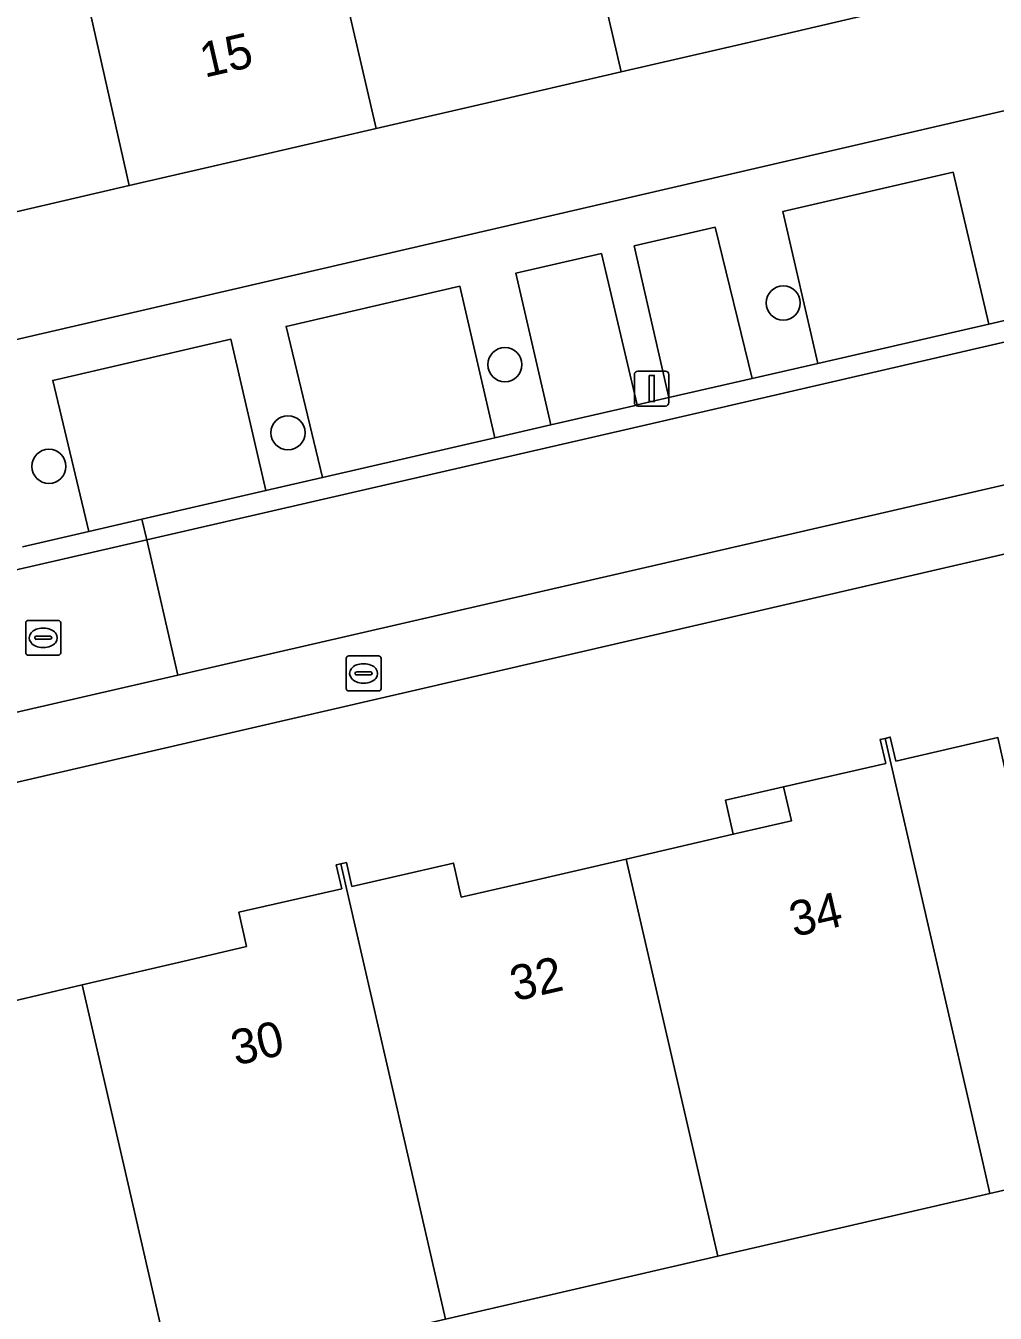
# Model space of a CAD drawing. Extents: x 156412 to 157779, y 382335 to 383768.
# Drawn here: x 156731.01 to 156758.76, y 383495.73 to 383532.58 of the extents above; entities that cross this region are included whole.
import ezdxf

# ---------------------------------------------------------------- set-up
doc = ezdxf.new("R2010")
doc.units = 0
for name, color, linetype in [('IMGEO_Boom', 7, 'Continuous'), ('IMGEO_Brandkraan', 7, 'Continuous'), ('IMGEO_Erf', 7, 'Continuous'), ('IMGEO_Lichtmast', 7, 'Continuous'), ('IMGEO_Pand', 7, 'Continuous'), ('IMGEO_Pand_nummerreeks', 7, 'Continuous'), ('IMGEO_Pand_overbouw', 7, 'Continuous'), ('IMGEO_Parkeervlak_open', 7, 'Continuous'), ('IMGEO_Rijbaan_lokaal_gesloten', 7, 'Continuous'), ('IMGEO_Rijbaan_lokaal_open', 7, 'Continuous'), ('IMGEO_Rioolput', 7, 'Continuous'), ('IMGEO_Voetpad_open', 7, 'Continuous')]:
    doc.layers.add(name, color=color, linetype=linetype)

msp = doc.modelspace()

# ---------------------------------------------------------------- linework, layer by layer
at = {"layer": 'IMGEO_Boom'}
for centre in [(156752.694, 383524.642), (156744.725, 383522.878), (156738.513, 383520.927), (156731.669, 383519.965)]:
    msp.add_circle(centre, 0.489, dxfattribs=at)
at = {"layer": 'IMGEO_Brandkraan'}
for p, q in [((156740.179, 383513.612), (156740.179, 383514.464)), ((156740.254, 383514.538), (156741.106, 383514.538)), ((156740.667, 383514.318), (156740.692, 383514.318)), ((156741.18, 383514.464), (156741.18, 383513.612)), ((156740.438, 383514.032), (156740.438, 383514.044)), ((156740.876, 383513.995), (156740.478, 383513.995)), ((156740.481, 383514.081), (156740.879, 383514.081)), ((156740.922, 383514.044), (156740.922, 383514.032)), ((156740.69, 383513.758), (156740.665, 383513.758)), ((156741.106, 383513.538), (156740.254, 383513.538))]:
    msp.add_line(p, q, dxfattribs=at)
for points in [[(156740.179, 383513.612), (156740.179, 383514.464)], [(156740.254, 383514.538), (156741.106, 383514.538)], [(156741.18, 383514.464), (156741.18, 383513.612)], [(156741.106, 383513.538), (156740.254, 383513.538)]]:
    msp.add_lwpolyline(points, dxfattribs=at)
for centre, radius, start, end in [((156740.256, 383514.462), 0.0765, 91.552, 178.448), ((156740.256, 383514.462), 0.0765, 91.552, 178.448), ((156741.104, 383514.462), 0.0765, 1.552, 88.448), ((156741.104, 383514.462), 0.0765, 1.552, 88.448), ((156740.478, 383514.041), 0.0403, 85.8775, 175.7526), ((156740.475, 383514.031), 0.0366, 178.938, 274.7102), ((156740.879, 383514.038), 0.043, 264.8664, 352.4533), ((156740.883, 383514.043), 0.0386, 1.7309, 96.639), ((156740.256, 383513.614), 0.0765, 181.552, 268.448), ((156740.256, 383513.614), 0.0765, 181.552, 268.448), ((156741.104, 383513.614), 0.0765, 271.552, 358.448), ((156741.104, 383513.614), 0.0765, 271.552, 358.448)]:
    msp.add_arc(centre, radius, start, end, dxfattribs=at)
for centre, major_axis, ratio, start_param, end_param in [((156740.666, 383514.038), (-0.387, 0.002), 0.722429, 4.712389, 7.853982), ((156740.691, 383514.038), (-0.39, 0.002), 0.717154, 1.570796, 4.712389)]:
    msp.add_ellipse(centre, major_axis=major_axis, ratio=ratio, start_param=start_param, end_param=end_param, dxfattribs=at)
at = {"layer": 'IMGEO_Erf'}
for points in [[(156695.344, 383515.405), (156768.897, 383532.428), (156768.404, 383534.597), (156768.215, 383535.413), (156767.993, 383536.385), (156765.948, 383535.914), (156766.117, 383534.926), (156762.173, 383534.01), (156762.061, 383534.497), (156761.889, 383534.457), (156760.976, 383534.246), (156758.644, 383533.706), (156755.063, 383532.878), (156751.622, 383532.083), (156748.055, 383531.258), (156744.599, 383530.459), (156741.041, 383529.636), (156737.574, 383528.835), (156733.969, 383528.001), (156730.567, 383527.214)], [(156771.694, 383520.38), (156699.907, 383503.798)], [(156729.545, 383504.405), (156732.625, 383505.126), (156735.661, 383505.836), (156737.326, 383506.226), (156737.102, 383507.201), (156740.052, 383507.877), (156739.896, 383508.557), (156740.031, 383508.588), (156740.189, 383508.624), (156740.345, 383507.944), (156743.252, 383508.61), (156743.475, 383507.635), (156745.141, 383508.02), (156748.201, 383508.727), (156751.262, 383509.434), (156752.929, 383509.819), (156752.705, 383510.793), (156755.631, 383511.465), (156755.469, 383512.147), (156755.611, 383512.181), (156755.756, 383512.215), (156755.918, 383511.531), (156758.839, 383512.201)], [(156777.502, 383495.214), (156776.425, 383499.88), (156775.683, 383503.097), (156769.355, 383501.636), (156766.405, 383500.955), (156762.266, 383499.999), (156758.611, 383499.155), (156750.819, 383497.357), (156743.026, 383495.558)]]:
    msp.add_lwpolyline(points, dxfattribs=at)
at = {"layer": 'IMGEO_Lichtmast'}
for p, q in [((156748.431, 383521.793), (156748.431, 383522.593)), ((156748.431, 383522.593), (156748.431, 383521.793)), ((156748.531, 383522.693), (156749.321, 383522.693)), ((156749.321, 383522.693), (156748.531, 383522.693)), ((156749.421, 383522.593), (156749.421, 383521.793)), ((156749.421, 383521.793), (156749.421, 383522.593)), ((156749.321, 383521.693), (156748.531, 383521.693)), ((156748.531, 383521.693), (156749.321, 383521.693))]:
    msp.add_line(p, q, dxfattribs=at)
msp.add_lwpolyline([(156748.851, 383522.568), (156749.001, 383522.568), (156749.001, 383521.818), (156748.851, 383521.818), (156748.851, 383522.568)], dxfattribs=at)
for centre, start, end in [((156748.531, 383522.593), 90, 180), ((156748.531, 383522.593), 90, 180), ((156749.321, 383522.593), 0, 90), ((156749.321, 383522.593), 360, 90), ((156748.531, 383521.793), 180, 270), ((156748.531, 383521.793), 180, 270), ((156749.321, 383521.793), 270, 0), ((156749.321, 383521.793), 270, 0)]:
    msp.add_arc(centre, 0.1, start, end, dxfattribs=at)
at = {"layer": 'IMGEO_Pand'}
for points in [[(156755.063, 383532.878), (156753.037, 383541.637), (156746.021, 383540.018), (156748.055, 383531.258), (156751.622, 383532.083)], [(156741.041, 383529.636), (156744.599, 383530.459), (156748.055, 383531.258), (156746.021, 383540.018), (156739.004, 383538.4)], [(156741.041, 383529.636), (156739.004, 383538.4), (156731.987, 383536.782), (156733.969, 383528.001), (156737.574, 383528.835)], [(156724.971, 383535.164), (156727.012, 383526.392), (156730.567, 383527.214), (156733.969, 383528.001), (156731.987, 383536.782)], [(156748.201, 383508.727), (156750.21, 383499.999), (156750.819, 383497.357), (156758.611, 383499.155), (156758.417, 383499.999), (156755.611, 383512.181), (156755.469, 383512.147), (156755.631, 383511.465), (156752.705, 383510.793), (156752.929, 383509.819), (156751.262, 383509.434)], [(156766.405, 383500.955), (156763.722, 383512.31), (156760.728, 383511.614), (156759.062, 383511.227), (156758.839, 383512.201), (156755.918, 383511.531), (156755.756, 383512.215), (156755.611, 383512.181), (156758.417, 383499.999), (156758.611, 383499.155), (156762.266, 383499.999)], [(156732.625, 383505.126), (156733.801, 383499.999), (156735.235, 383493.759), (156743.026, 383495.558), (156742.005, 383499.999), (156740.031, 383508.588), (156739.896, 383508.557), (156740.052, 383507.877), (156737.102, 383507.201), (156737.326, 383506.226), (156735.661, 383505.836)], [(156748.201, 383508.727), (156745.141, 383508.02), (156743.475, 383507.635), (156743.252, 383508.61), (156740.345, 383507.944), (156740.189, 383508.624), (156740.031, 383508.588), (156742.005, 383499.999), (156743.026, 383495.558), (156750.819, 383497.357), (156750.21, 383499.999)], [(156727.442, 383491.96), (156735.235, 383493.759), (156733.801, 383499.999), (156732.625, 383505.126), (156729.545, 383504.405), (156727.88, 383504.015), (156727.654, 383504.989), (156724.719, 383504.306), (156724.561, 383504.986), (156724.446, 383504.959), (156725.588, 383499.999)]]:
    msp.add_lwpolyline(points, close=True, dxfattribs=at)
at = {"layer": 'IMGEO_Pand_overbouw'}
msp.add_lwpolyline([(156752.705, 383510.793), (156751.038, 383510.411), (156751.262, 383509.434), (156752.929, 383509.819)], close=True, dxfattribs=at)
at = {"layer": 'IMGEO_Parkeervlak_open'}
for points in [[(156757.559, 383528.385), (156752.679, 383527.257), (156753.681, 383522.913), (156758.578, 383524.038)], [(156750.743, 383526.81), (156748.43, 383526.276), (156749.421, 383521.934), (156751.803, 383522.481)], [(156747.49, 383526.058), (156745.037, 383525.491), (156746.038, 383521.154), (156748.412, 383521.702), (156748.514, 383521.725)], [(156743.435, 383525.121), (156738.46, 383523.971), (156739.504, 383519.648), (156744.439, 383520.786)], [(156736.881, 383523.606), (156731.778, 383522.426), (156732.813, 383518.105), (156734.332, 383518.455), (156737.883, 383519.274)]]:
    msp.add_lwpolyline(points, close=True, dxfattribs=at)
at = {"layer": 'IMGEO_Rijbaan_lokaal_gesloten'}
msp.add_lwpolyline([(156772.266, 383526.586), (156748.535, 383521.1), (156734.468, 383517.866), (156735.362, 383513.992), (156771.262, 383522.255), (156773.107, 383522.68)], close=True, dxfattribs=at)
msp.add_lwpolyline([(156674.811, 383500), (156697.342, 383505.193), (156720.615, 383510.598), (156735.362, 383513.992), (156734.468, 383517.866), (156719.932, 383514.525), (156697.933, 383509.409), (156662.761, 383501.345), (156657.024, 383500), (156647.469, 383497.759)], dxfattribs=at)
at = {"layer": 'IMGEO_Rijbaan_lokaal_open'}
for points in [[(156772.101, 383527.183), (156770.238, 383526.718), (156769.277, 383526.497), (156766.788, 383525.925), (156764.359, 383525.367), (156761.705, 383524.757), (156758.578, 383524.038), (156753.681, 383522.913), (156751.803, 383522.481), (156749.421, 383521.934), (156748.514, 383521.725), (156748.412, 383521.702), (156746.038, 383521.154), (156744.439, 383520.786), (156739.504, 383519.648), (156737.883, 383519.274), (156734.332, 383518.455), (156734.468, 383517.866), (156748.535, 383521.1)], [(156748.535, 383521.1), (156772.266, 383526.586)], [(156719.932, 383514.525), (156734.468, 383517.866), (156734.332, 383518.455), (156732.813, 383518.105), (156730.908, 383517.665)]]:
    msp.add_lwpolyline(points, dxfattribs=at)
at = {"layer": 'IMGEO_Rioolput'}
for p, q in [((156731.005, 383514.632), (156731.005, 383515.484)), ((156731.08, 383515.558), (156731.932, 383515.558)), ((156732.006, 383515.484), (156732.006, 383514.632)), ((156731.264, 383515.052), (156731.264, 383515.064)), ((156731.307, 383515.101), (156731.705, 383515.101)), ((156731.493, 383515.338), (156731.518, 383515.338)), ((156731.748, 383515.064), (156731.748, 383515.052)), ((156731.702, 383515.015), (156731.304, 383515.015)), ((156731.516, 383514.778), (156731.491, 383514.778)), ((156731.932, 383514.558), (156731.08, 383514.558))]:
    msp.add_line(p, q, dxfattribs=at)
for points in [[(156731.005, 383514.632), (156731.005, 383515.484)], [(156731.08, 383515.558), (156731.932, 383515.558)], [(156732.006, 383515.484), (156732.006, 383514.632)], [(156731.932, 383514.558), (156731.08, 383514.558)]]:
    msp.add_lwpolyline(points, dxfattribs=at)
for centre, radius, start, end in [((156731.082, 383515.482), 0.0765, 91.552, 178.448), ((156731.082, 383515.482), 0.0765, 91.552, 178.448), ((156731.93, 383515.482), 0.0765, 1.552, 88.448), ((156731.93, 383515.482), 0.0765, 1.552, 88.448), ((156731.304, 383515.061), 0.0403, 85.8775, 175.7526), ((156731.301, 383515.051), 0.0366, 178.938, 274.7102), ((156731.705, 383515.058), 0.043, 264.8664, 352.4533), ((156731.709, 383515.063), 0.0386, 1.7309, 96.639), ((156731.082, 383514.634), 0.0765, 181.552, 268.448), ((156731.082, 383514.634), 0.0765, 181.552, 268.448), ((156731.93, 383514.634), 0.0765, 271.552, 358.448), ((156731.93, 383514.634), 0.0765, 271.552, 358.448)]:
    msp.add_arc(centre, radius, start, end, dxfattribs=at)
for centre, major_axis, ratio, start_param, end_param in [((156731.492, 383515.058), (-0.387, 0.002), 0.722429, 4.712389, 7.853982), ((156731.517, 383515.058), (-0.39, 0.002), 0.717154, 1.570796, 4.712389)]:
    msp.add_ellipse(centre, major_axis=major_axis, ratio=ratio, start_param=start_param, end_param=end_param, dxfattribs=at)
at = {"layer": 'IMGEO_Voetpad_open'}
for points in [[(156768.897, 383532.428), (156695.344, 383515.405)], [(156730.908, 383517.665), (156732.813, 383518.105), (156731.778, 383522.426), (156736.881, 383523.606), (156737.883, 383519.274), (156739.504, 383519.648), (156738.46, 383523.971), (156743.435, 383525.121), (156744.439, 383520.786), (156746.038, 383521.154), (156745.037, 383525.491), (156747.49, 383526.058), (156748.514, 383521.725), (156749.421, 383521.934), (156748.43, 383526.276), (156750.743, 383526.81), (156751.803, 383522.481), (156753.681, 383522.913), (156752.679, 383527.257), (156757.559, 383528.385), (156758.578, 383524.038), (156761.705, 383524.757)]]:
    msp.add_lwpolyline(points, dxfattribs=at)
msp.add_lwpolyline([(156683.376, 383499.999), (156694.668, 383502.605), (156696.01, 383502.915), (156699.907, 383503.798), (156771.694, 383520.38), (156771.262, 383522.255), (156735.362, 383513.992), (156720.615, 383510.598), (156697.342, 383505.193), (156674.811, 383500), (156640.335, 383492.053), (156627.629, 383489.015), (156627.161, 383490.507), (156622.542, 383485.969), (156624.082, 383486.329), (156628.164, 383487.26), (156629.52, 383487.573)], close=True, dxfattribs=at)

# ---------------------------------------------------------------- texts
at = {"layer": 'IMGEO_Pand_nummerreeks'}
for s, rotation, p in [('15', 13.0202, (156736.125, 383531.086)), ('34', 12.9743, (156753.003, 383506.493)), ('32', 12.9743, (156745.005, 383504.65)), ('30', 12.9743, (156737.017, 383502.811))]:
    msp.add_text(s, height=1, rotation=rotation, dxfattribs=at).set_placement(p)

doc.saveas('drawing.dxf')
